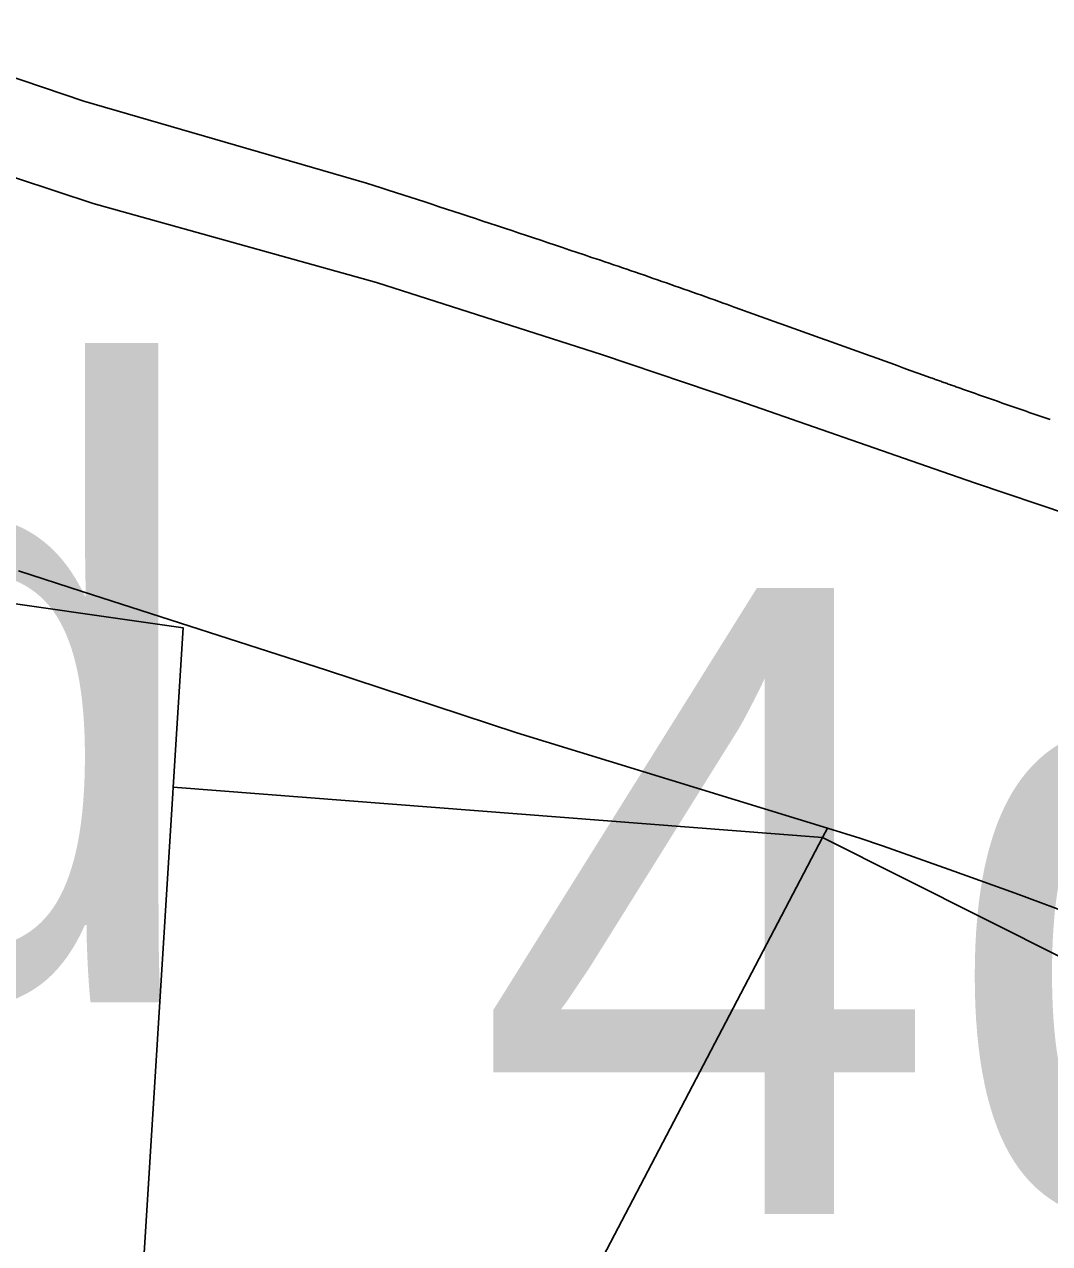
# Model space of a CAD drawing. Extents: x 598968 to 613553, y 4409678 to 4430833.
# Drawn here: x 609429.89 to 609449.55, y 4416665.98 to 4416689.35 of the extents above; entities that cross this region are included whole.
import ezdxf

# ---------------------------------------------------------------- set-up
doc = ezdxf.new("R2010")
doc.units = 0
for name, color, linetype in [('1', 7, 'Continuous'), ('4d. Sector de consolidació - ANNEX III A', 7, 'Continuous'), ('Sòl Rústic Protegit', 7, 'Continuous')]:
    doc.layers.add(name, color=color, linetype=linetype)

msp = doc.modelspace()

# ---------------------------------------------------------------- linework, layer by layer
at = {"layer": '1'}
for points in [[(609449.557, 4416681.7736), (609449.4996, 4416681.7932), (609449.4422, 4416681.8129), (609449.3848, 4416681.8325), (609449.3274, 4416681.8522), (609449.27, 4416681.8719), (609449.2126, 4416681.8917), (609449.1553, 4416681.9114), (609449.0979, 4416681.9312), (609449.0406, 4416681.951), (609448.9832, 4416681.9708), (609448.9259, 4416681.9906), (609448.8686, 4416682.0105), (609448.8113, 4416682.0304), (609448.754, 4416682.0503), (609448.6967, 4416682.0702), (609448.6394, 4416682.0902), (609448.5821, 4416682.1101), (609448.5248, 4416682.1301), (609448.4675, 4416682.1501), (609448.4103, 4416682.1702), (609448.353, 4416682.1902), (609448.2958, 4416682.2103), (609448.2385, 4416682.2304), (609448.1813, 4416682.2505), (609448.1241, 4416682.2707), (609448.0668, 4416682.2908), (609448.0096, 4416682.311), (609447.9524, 4416682.3312), (609447.8952, 4416682.3515), (609447.8744, 4416682.3589), (609447.8536, 4416682.3662), (609447.8328, 4416682.3736), (609447.812, 4416682.381), (609447.7912, 4416682.3884), (609447.7704, 4416682.3958), (609447.7496, 4416682.4032), (609447.7288, 4416682.4105), (609447.708, 4416682.4179), (609447.6872, 4416682.4254), (609447.6664, 4416682.4328), (609447.6456, 4416682.4402), (609447.6248, 4416682.4476), (609447.604, 4416682.455), (609447.5832, 4416682.4624), (609447.5624, 4416682.4699), (609447.5416, 4416682.4773), (609447.5208, 4416682.4847), (609447.5, 4416682.4922), (609447.4792, 4416682.4996), (609447.4584, 4416682.5071), (609447.4376, 4416682.5144), (609447.4168, 4416682.5219), (609447.3961, 4416682.5293), (609447.3753, 4416682.5368), (609447.3545, 4416682.5442), (609447.3337, 4416682.5517), (609447.3129, 4416682.5592), (609447.2922, 4416682.5667), (609447.2714, 4416682.5741), (609447.2506, 4416682.5816), (609447.1256, 4416682.6267), (609447.0006, 4416682.6717), (609446.8756, 4416682.7167), (609446.7506, 4416682.7618), (609446.6256, 4416682.8068), (609446.5006, 4416682.8518), (609446.3756, 4416682.8968), (609446.2506, 4416682.9418), (609446.1255, 4416682.9869), (609446.0005, 4416683.0318), (609445.8755, 4416683.0768), (609445.7505, 4416683.1218), (609445.6255, 4416683.1668), (609445.5005, 4416683.2118), (609445.3754, 4416683.2567), (609445.2504, 4416683.3017), (609445.1254, 4416683.3467), (609445.0004, 4416683.3917), (609444.8753, 4416683.4367), (609444.7503, 4416683.4816), (609444.6253, 4416683.5266), (609444.5003, 4416683.5716), (609444.3752, 4416683.6165), (609444.2502, 4416683.6615), (609444.1252, 4416683.7064), (609444.0001, 4416683.7514), (609443.8751, 4416683.7963), (609443.75, 4416683.8413), (609443.625, 4416683.8862), (609443.5, 4416683.9311), (609443.3749, 4416683.976), (609443.2911, 4416684.0061), (609443.2074, 4416684.0362), (609443.1235, 4416684.0661), (609443.0396, 4416684.0961), (609442.9558, 4416684.1259), (609442.8718, 4416684.1556), (609442.7879, 4416684.1854), (609442.704, 4416684.2151), (609442.62, 4416684.2447), (609442.536, 4416684.2743), (609442.452, 4416684.3039), (609442.368, 4416684.3334), (609442.2839, 4416684.3628), (609442.1999, 4416684.3922), (609442.1158, 4416684.4215), (609442.0317, 4416684.4508), (609441.9476, 4416684.48), (609441.8635, 4416684.5092), (609441.7793, 4416684.5383), (609441.6951, 4416684.5673), (609441.6109, 4416684.5963), (609441.5267, 4416684.6253), (609441.4425, 4416684.6541), (609441.3582, 4416684.6829), (609441.274, 4416684.7117), (609441.1897, 4416684.7404), (609441.1054, 4416684.7691), (609441.0211, 4416684.7977), (609440.9367, 4416684.8263), (609440.8524, 4416684.8548), (609440.768, 4416684.8832), (609440.6291, 4416684.93), (609440.4902, 4416684.9767), (609440.3512, 4416685.0234), (609440.2122, 4416685.07), (609440.0731, 4416685.1166), (609439.9341, 4416685.1631), (609439.795, 4416685.2096), (609439.656, 4416685.256), (609439.5169, 4416685.3023), (609439.3777, 4416685.3486), (609439.2386, 4416685.3949), (609439.0995, 4416685.441), (609438.9603, 4416685.4872), (609438.8211, 4416685.5332), (609438.6819, 4416685.5793), (609438.5427, 4416685.6252), (609438.4034, 4416685.6711), (609438.2642, 4416685.7169), (609438.1249, 4416685.7627), (609437.9856, 4416685.8085), (609437.8463, 4416685.8542), (609437.707, 4416685.8998), (609437.5676, 4416685.9454), (609437.4282, 4416685.9909), (609437.2889, 4416686.0364), (609437.1495, 4416686.0818), (609437.01, 4416686.1272), (609436.8706, 4416686.1724), (609436.7311, 4416686.2176), (609436.5917, 4416686.2628), (609436.4522, 4416686.308), (609431.036, 4416687.8756), (609426.6881, 4416689.3489)], [(609426.8528, 4416687.3507), (609431.2143, 4416685.9183), (609436.6451, 4416684.4015), (609440.9742, 4416683.0173), (609443.5897, 4416682.1346), (609447.4782, 4416680.7766), (609448.1249, 4416680.5524), (609449.9072, 4416679.9521), (609451.363, 4416679.4596), (609452.2861, 4416679.1279), (609455.6369, 4416677.8672), (609458.7489, 4416676.657), (609459.3221, 4416676.4006), (609460.3981, 4416675.8588), (609461.7601, 4416675.1684), (609462.8127, 4416674.8172), (609463.9055, 4416674.6248), (609465.0147, 4416674.5953), (609466.1163, 4416674.7295), (609467.1861, 4416675.0242), (609499.1037, 4416689.0327)], [(609475.2312, 4416668.6245), (609461.7601, 4416675.1684), (609460.3981, 4416675.8588), (609459.3221, 4416676.4006), (609458.7489, 4416676.657), (609455.6369, 4416677.8672), (609452.2861, 4416679.1279), (609451.363, 4416679.4596), (609449.9072, 4416679.9521), (609448.1249, 4416680.5524), (609447.4782, 4416680.7766), (609443.5897, 4416682.1346), (609440.9742, 4416683.0173), (609436.6451, 4416684.4015), (609431.2143, 4416685.9183), (609426.8528, 4416687.3507)], [(609428.4681, 4416678.4195), (609432.9378, 4416677.7814), (609432.7478, 4416674.7296), (609445.1923, 4416673.7641), (609445.2862, 4416673.9436), (609439.3344, 4416675.7683), (609435.6841, 4416676.9718), (609431.0011, 4416678.4795), (609429.7802, 4416678.8732)], [(609429.7802, 4416678.8732), (609431.0011, 4416678.4795), (609435.6841, 4416676.9718), (609439.3344, 4416675.7683), (609445.2862, 4416673.9436), (609445.908, 4416673.7515), (609446.3402, 4416673.602), (609447.6205, 4416673.1509), (609448.8884, 4416672.6932), (609450.1559, 4416672.2227), (609451.4351, 4416671.733), (609452.7379, 4416671.2179), (609454.0763, 4416670.6709), (609455.4623, 4416670.0855), (609456.9072, 4416669.4551), (609458.4194, 4416668.77), (609460.0064, 4416668.0203), (609461.6759, 4416667.1961), (609463.4355, 4416666.2872), (609465.2927, 4416665.2837), (609467.2553, 4416664.1755), (609470.0411, 4416662.5343)], [(609465.2927, 4416665.2837), (609463.4355, 4416666.2872), (609461.6759, 4416667.1961), (609460.0064, 4416668.0203), (609458.4194, 4416668.77), (609456.9072, 4416669.4551), (609455.4623, 4416670.0855), (609454.0763, 4416670.6709), (609452.7379, 4416671.2179), (609451.4351, 4416671.733), (609450.1559, 4416672.2227), (609448.8884, 4416672.6932), (609447.6205, 4416673.1509), (609446.3402, 4416673.602), (609445.908, 4416673.7515), (609445.2862, 4416673.9436), (609445.1923, 4416673.7641), (609452.9427, 4416669.8695), (609456.0156, 4416668.2114), (609457.3026, 4416667.5351), (609463.1941, 4416664.3539)]]:
    msp.add_lwpolyline(points, dxfattribs=at)
at = {"layer": '4d. Sector de consolidació - ANNEX III A'}
for points in [[(609432.7478, 4416674.7296), (609432.9378, 4416677.7814), (609428.4681, 4416678.4195), (609427.6043, 4416678.5145), (609423.4314, 4416678.991), (609423.524, 4416680.104), (609398.4578, 4416683.2071), (609402.7116, 4416666.3855), (609404.879, 4416660.8786), (609407.6012, 4416660.193), (609427.9343, 4416657.9978), (609428.3342, 4416658.0025), (609428.8111, 4416658.0755), (609429.3199, 4416658.2119), (609429.8516, 4416658.4099), (609430.3953, 4416658.669), (609430.9387, 4416658.989), (609431.4692, 4416659.37), (609432.0994, 4416659.9231), (609431.8337, 4416660.038), (609431.8601, 4416660.4625), (609432.7405, 4416674.6119)], [(609445.1923, 4416673.7641), (609432.7478, 4416674.7296), (609432.7405, 4416674.6119), (609431.8601, 4416660.4625), (609431.8337, 4416660.038), (609432.0994, 4416659.9231), (609435.7172, 4416658.3576), (609438.0673, 4416660.148)], [(609438.0673, 4416660.148), (609441.9584, 4416656.9351), (609452.8933, 4416651.0702), (609456.4825, 4416652.3014), (609465.5376, 4416662.1409), (609465.6015, 4416662.9991), (609463.1941, 4416664.3539), (609457.3026, 4416667.5351), (609456.0156, 4416668.2114), (609452.9427, 4416669.8695), (609445.1923, 4416673.7641)]]:
    msp.add_lwpolyline(points, close=True, dxfattribs=at)
at = {"layer": 'Sòl Rústic Protegit'}
msp.add_lwpolyline([(609426.6881, 4416689.3489), (609431.036, 4416687.8756), (609436.4522, 4416686.308), (609436.5917, 4416686.2628), (609436.7311, 4416686.2176), (609436.8706, 4416686.1724), (609437.01, 4416686.1272), (609437.1495, 4416686.0818), (609437.2889, 4416686.0364), (609437.4282, 4416685.9909), (609437.5676, 4416685.9454), (609437.707, 4416685.8998), (609437.8463, 4416685.8542), (609437.9856, 4416685.8085), (609438.1249, 4416685.7627), (609438.2642, 4416685.7169), (609438.4034, 4416685.6711), (609438.5427, 4416685.6252), (609438.6819, 4416685.5793), (609438.8211, 4416685.5332), (609438.9603, 4416685.4872), (609439.0995, 4416685.441), (609439.2386, 4416685.3949), (609439.3777, 4416685.3486), (609439.5169, 4416685.3023), (609439.656, 4416685.256), (609439.795, 4416685.2096), (609439.9341, 4416685.1631), (609440.0731, 4416685.1166), (609440.2122, 4416685.07), (609440.3512, 4416685.0234), (609440.4902, 4416684.9767), (609440.6291, 4416684.93), (609440.768, 4416684.8832), (609440.8524, 4416684.8548), (609440.9367, 4416684.8263), (609441.0211, 4416684.7977), (609441.1054, 4416684.7691), (609441.1897, 4416684.7404), (609441.274, 4416684.7117), (609441.3582, 4416684.6829), (609441.4425, 4416684.6541), (609441.5267, 4416684.6253), (609441.6109, 4416684.5963), (609441.6951, 4416684.5673), (609441.7793, 4416684.5383), (609441.8635, 4416684.5092), (609441.9476, 4416684.48), (609442.0317, 4416684.4508), (609442.1158, 4416684.4215), (609442.1999, 4416684.3922), (609442.2839, 4416684.3628), (609442.368, 4416684.3334), (609442.452, 4416684.3039), (609442.536, 4416684.2743), (609442.62, 4416684.2447), (609442.704, 4416684.2151), (609442.7879, 4416684.1854), (609442.8718, 4416684.1556), (609442.9558, 4416684.1259), (609443.0396, 4416684.0961), (609443.1235, 4416684.0661), (609443.2074, 4416684.0362), (609443.2911, 4416684.0061), (609443.3749, 4416683.976), (609443.5, 4416683.9311), (609443.625, 4416683.8862), (609443.75, 4416683.8413), (609443.8751, 4416683.7963), (609444.0001, 4416683.7514), (609444.1252, 4416683.7064), (609444.2502, 4416683.6615), (609444.3752, 4416683.6165), (609444.5003, 4416683.5716), (609444.6253, 4416683.5266), (609444.7503, 4416683.4816), (609444.8753, 4416683.4367), (609445.0004, 4416683.3917), (609445.1254, 4416683.3467), (609445.2504, 4416683.3017), (609445.3754, 4416683.2567), (609445.5005, 4416683.2118), (609445.6255, 4416683.1668), (609445.7505, 4416683.1218), (609445.8755, 4416683.0768), (609446.0005, 4416683.0318), (609446.1255, 4416682.9869), (609446.2506, 4416682.9418), (609446.3756, 4416682.8968), (609446.5006, 4416682.8518), (609446.6256, 4416682.8068), (609446.7506, 4416682.7618), (609446.8756, 4416682.7167), (609447.0006, 4416682.6717), (609447.1256, 4416682.6267), (609447.2506, 4416682.5816), (609447.2714, 4416682.5741), (609447.2922, 4416682.5667), (609447.3129, 4416682.5592), (609447.3337, 4416682.5517), (609447.3545, 4416682.5442), (609447.3753, 4416682.5368), (609447.3961, 4416682.5293), (609447.4168, 4416682.5219), (609447.4376, 4416682.5144), (609447.4584, 4416682.5071), (609447.4792, 4416682.4996), (609447.5, 4416682.4922), (609447.5208, 4416682.4847), (609447.5416, 4416682.4773), (609447.5624, 4416682.4699), (609447.5832, 4416682.4624), (609447.604, 4416682.455), (609447.6248, 4416682.4476), (609447.6456, 4416682.4402), (609447.6664, 4416682.4328), (609447.6872, 4416682.4254), (609447.708, 4416682.4179), (609447.7288, 4416682.4105), (609447.7496, 4416682.4032), (609447.7704, 4416682.3958), (609447.7912, 4416682.3884), (609447.812, 4416682.381), (609447.8328, 4416682.3736), (609447.8536, 4416682.3662), (609447.8744, 4416682.3589), (609447.8952, 4416682.3515), (609447.9524, 4416682.3312), (609448.0096, 4416682.311), (609448.0668, 4416682.2908), (609448.1241, 4416682.2707), (609448.1813, 4416682.2505), (609448.2385, 4416682.2304), (609448.2958, 4416682.2103), (609448.353, 4416682.1902), (609448.4103, 4416682.1702), (609448.4675, 4416682.1501), (609448.5248, 4416682.1301), (609448.5821, 4416682.1101), (609448.6394, 4416682.0902), (609448.6967, 4416682.0702), (609448.754, 4416682.0503), (609448.8113, 4416682.0304), (609448.8686, 4416682.0105), (609448.9259, 4416681.9906), (609448.9832, 4416681.9708), (609449.0406, 4416681.951), (609449.0979, 4416681.9312), (609449.1553, 4416681.9114), (609449.2126, 4416681.8917), (609449.27, 4416681.8719), (609449.3274, 4416681.8522), (609449.3848, 4416681.8325), (609449.4422, 4416681.8129), (609449.4996, 4416681.7932), (609449.557, 4416681.7736)], dxfattribs=at)

# ---------------------------------------------------------------- texts
at = {"layer": '4d. Sector de consolidació - ANNEX III A'}
for p in [(609415.6978, 4416670.6025), (609438.513, 4416666.5436)]:
    msp.add_text('4d', height=12, dxfattribs=at).set_placement(p)

doc.saveas('drawing.dxf')
